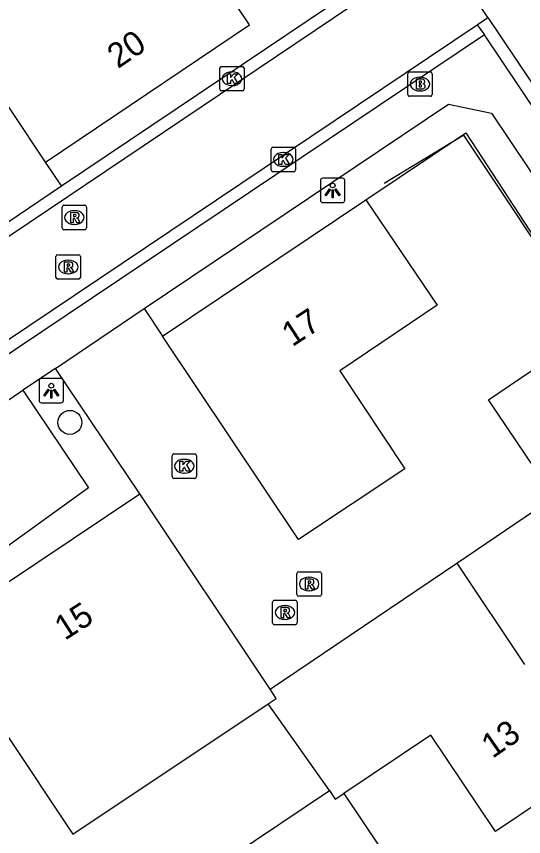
# Model space of a CAD drawing. Extents: x 158797 to 159887, y 384318 to 385255.
# Drawn here: x 158979.4 to 159000.14, y 384533.07 to 384566.6 of the extents above; entities that cross this region are included whole.
import ezdxf

# ---------------------------------------------------------------- set-up
doc = ezdxf.new("R2010")
doc.units = 0
for name, color, linetype in [('IMGEO_Boom', 7, 'Continuous'), ('IMGEO_Brandkraan', 7, 'Continuous'), ('IMGEO_Groenvoorziening', 7, 'Continuous'), ('IMGEO_Haag', 7, 'Continuous'), ('IMGEO_Hek', 7, 'Continuous'), ('IMGEO_Kolk', 7, 'Continuous'), ('IMGEO_Lichtpunt', 7, 'Continuous'), ('IMGEO_Pand', 7, 'Continuous'), ('IMGEO_Pand_nummerreeks', 7, 'Continuous'), ('IMGEO_Parkeervlak_open', 7, 'Continuous'), ('IMGEO_Rijbaan_lokaal_open', 7, 'Continuous'), ('IMGEO_Rioolput', 7, 'Continuous'), ('IMGEO_Voetpad_open', 7, 'Continuous')]:
    doc.layers.add(name, color=color, linetype=linetype)

msp = doc.modelspace()

# ---------------------------------------------------------------- linework, layer by layer
at = {"layer": 'IMGEO_Boom'}
msp.add_circle((158981.585, 384550.006), 0.489, dxfattribs=at)
at = {"layer": 'IMGEO_Brandkraan'}
for p, q in [((158995.474, 384564.335), (158996.326, 384564.335)), ((158995.399, 384563.409), (158995.399, 384564.261)), ((158995.887, 384564.115), (158995.912, 384564.115)), ((158996.4, 384564.261), (158996.4, 384563.409)), ((158996.326, 384563.335), (158995.474, 384563.335)), ((158995.91, 384563.555), (158995.885, 384563.555))]:
    msp.add_line(p, q, dxfattribs=at)
for points in [[(158995.474, 384564.335), (158996.326, 384564.335)], [(158995.399, 384563.409), (158995.399, 384564.261)], [(158995.747, 384564.035), (158995.747, 384563.635), (158995.96, 384563.635)], [(158995.978, 384564.035), (158995.747, 384564.035)], [(158995.926, 384563.954), (158995.872, 384563.954), (158995.872, 384563.878)], [(158996.4, 384564.261), (158996.4, 384563.409)], [(158995.872, 384563.878), (158995.925, 384563.878)], [(158995.934, 384563.802), (158995.872, 384563.802), (158995.872, 384563.721)], [(158995.872, 384563.721), (158995.934, 384563.721)], [(158996.326, 384563.335), (158995.474, 384563.335)]]:
    msp.add_lwpolyline(points, dxfattribs=at)
for centre, radius, start, end in [((158995.476, 384564.259), 0.0765, 91.552, 178.448), ((158995.476, 384564.259), 0.0765, 91.552, 178.448), ((158996.324, 384564.259), 0.0765, 1.552, 88.448), ((158996.324, 384564.259), 0.0765, 1.552, 88.448), ((158995.927, 384563.916), 0.0379, 267.8285, 90.9355), ((158995.982, 384563.89), 0.145, 59.4692, 91.5367), ((158996.007, 384563.937), 0.0922, 285.5137, 58.1501), ((158995.935, 384563.761), 0.0404, 269.8759, 90.5077), ((158995.966, 384563.886), 0.251, 268.6676, 293.5347), ((158996.012, 384563.745), 0.105, 301.3115, 78.989), ((158995.476, 384563.411), 0.0765, 181.552, 268.448), ((158995.476, 384563.411), 0.0765, 181.552, 268.448), ((158996.324, 384563.411), 0.0765, 271.552, 358.448), ((158996.324, 384563.411), 0.0765, 271.552, 358.448)]:
    msp.add_arc(centre, radius, start, end, dxfattribs=at)
for centre, major_axis, ratio, start_param, end_param in [((158995.886, 384563.835), (-0.387, 0.002), 0.722429, 4.712389, 7.853982), ((158995.911, 384563.835), (-0.39, 0.002), 0.717154, 1.570796, 4.712389)]:
    msp.add_ellipse(centre, major_axis=major_axis, ratio=ratio, start_param=start_param, end_param=end_param, dxfattribs=at)
at = {"layer": 'IMGEO_Groenvoorziening'}
for points in [[(158993.693, 384559.1), (158997.784, 384561.84), (159002.34, 384554.853), (159003.519, 384555.661)], [(158984.625, 384554.656), (158985.378, 384553.531)]]:
    msp.add_lwpolyline(points, dxfattribs=at)
at = {"layer": 'IMGEO_Haag'}
for points in [[(158981.241, 384559.671), (158980.589, 384560.65)], [(158984.445, 384547.081), (158980.989, 384552.215)]]:
    msp.add_lwpolyline(points, dxfattribs=at)
at = {"layer": 'IMGEO_Hek'}
msp.add_lwpolyline([(159002.373, 384554.726), (158997.697, 384561.753), (158994.443, 384559.777)], dxfattribs=at)
at = {"layer": 'IMGEO_Kolk'}
for p, q in [((158987.711, 384563.628), (158987.711, 384564.48)), ((158987.786, 384564.554), (158988.638, 384564.554)), ((158988.199, 384564.334), (158988.224, 384564.334)), ((158988.712, 384564.48), (158988.712, 384563.628)), ((158988.222, 384563.774), (158988.197, 384563.774)), ((158988.638, 384563.554), (158987.786, 384563.554)), ((158989.814, 384560.328), (158989.814, 384561.18)), ((158989.889, 384561.254), (158990.741, 384561.254)), ((158990.302, 384561.034), (158990.327, 384561.034)), ((158990.815, 384561.18), (158990.815, 384560.328)), ((158990.325, 384560.474), (158990.3, 384560.474)), ((158990.741, 384560.254), (158989.889, 384560.254)), ((158985.763, 384547.789), (158985.763, 384548.641)), ((158985.838, 384548.715), (158986.69, 384548.715)), ((158986.764, 384548.641), (158986.764, 384547.789)), ((158986.251, 384548.495), (158986.276, 384548.495)), ((158986.274, 384547.935), (158986.249, 384547.935)), ((158986.69, 384547.715), (158985.838, 384547.715))]:
    msp.add_line(p, q, dxfattribs=at)
for points in [[(158987.711, 384563.628), (158987.711, 384564.48)], [(158987.786, 384564.554), (158988.638, 384564.554)], [(158988.712, 384564.48), (158988.712, 384563.628)], [(158988.032, 384564.254), (158988.155, 384564.254), (158988.155, 384564.103), (158988.285, 384564.254), (158988.449, 384564.254), (158988.303, 384564.103), (158988.456, 384563.854), (158988.304, 384563.854), (158988.219, 384564.018), (158988.155, 384563.951), (158988.155, 384563.854), (158988.032, 384563.854), (158988.032, 384564.254)], [(158988.638, 384563.554), (158987.786, 384563.554)], [(158989.814, 384560.328), (158989.814, 384561.18)], [(158989.889, 384561.254), (158990.741, 384561.254)], [(158990.135, 384560.954), (158990.258, 384560.954), (158990.258, 384560.803), (158990.388, 384560.954), (158990.552, 384560.954), (158990.406, 384560.803), (158990.559, 384560.554), (158990.407, 384560.554), (158990.322, 384560.718), (158990.258, 384560.651), (158990.258, 384560.554), (158990.135, 384560.554), (158990.135, 384560.954)], [(158990.815, 384561.18), (158990.815, 384560.328)], [(158990.741, 384560.254), (158989.889, 384560.254)], [(158985.763, 384547.789), (158985.763, 384548.641)], [(158985.838, 384548.715), (158986.69, 384548.715)], [(158986.764, 384548.641), (158986.764, 384547.789)], [(158986.084, 384548.415), (158986.207, 384548.415), (158986.207, 384548.264), (158986.337, 384548.415), (158986.501, 384548.415), (158986.355, 384548.264), (158986.508, 384548.015), (158986.356, 384548.015), (158986.271, 384548.179), (158986.207, 384548.112), (158986.207, 384548.015), (158986.084, 384548.015), (158986.084, 384548.415)], [(158986.69, 384547.715), (158985.838, 384547.715)]]:
    msp.add_lwpolyline(points, dxfattribs=at)
for centre, start, end in [((158987.788, 384564.478), 91.552, 178.448), ((158987.788, 384564.478), 91.552, 178.448), ((158988.636, 384564.478), 1.552, 88.448), ((158988.636, 384564.478), 1.552, 88.448), ((158987.788, 384563.63), 181.552, 268.448), ((158987.788, 384563.63), 181.552, 268.448), ((158988.636, 384563.63), 271.552, 358.448), ((158988.636, 384563.63), 271.552, 358.448), ((158989.891, 384561.178), 91.552, 178.448), ((158989.891, 384561.178), 91.552, 178.448), ((158990.739, 384561.178), 1.552, 88.448), ((158990.739, 384561.178), 1.552, 88.448), ((158989.891, 384560.33), 181.552, 268.448), ((158989.891, 384560.33), 181.552, 268.448), ((158990.739, 384560.33), 271.552, 358.448), ((158990.739, 384560.33), 271.552, 358.448), ((158985.84, 384548.639), 91.552, 178.448), ((158985.84, 384548.639), 91.552, 178.448), ((158986.688, 384548.639), 1.552, 88.448), ((158986.688, 384548.639), 1.552, 88.448), ((158985.84, 384547.791), 181.552, 268.448), ((158985.84, 384547.791), 181.552, 268.448), ((158986.688, 384547.791), 271.552, 358.448), ((158986.688, 384547.791), 271.552, 358.448)]:
    msp.add_arc(centre, 0.0765, start, end, dxfattribs=at)
for centre, major_axis, ratio, start_param, end_param in [((158988.198, 384564.054), (-0.387, 0.002), 0.722429, 4.712389, 7.853982), ((158988.223, 384564.054), (-0.39, 0.002), 0.717154, 1.570796, 4.712389), ((158990.301, 384560.754), (-0.387, 0.002), 0.722429, 4.712389, 7.853982), ((158990.326, 384560.754), (-0.39, 0.002), 0.717154, 1.570796, 4.712389), ((158986.25, 384548.215), (-0.387, 0.002), 0.722429, 4.712389, 7.853982), ((158986.275, 384548.215), (-0.39, 0.002), 0.717154, 1.570796, 4.712389)]:
    msp.add_ellipse(centre, major_axis=major_axis, ratio=ratio, start_param=start_param, end_param=end_param, dxfattribs=at)
at = {"layer": 'IMGEO_Lichtpunt'}
for p, q in [((158992.733, 384559.99), (158991.925, 384559.99)), ((158992.733, 384559.99), (158991.925, 384559.99)), ((158991.831, 384559.895), (158991.831, 384559.088)), ((158991.831, 384559.895), (158991.831, 384559.088)), ((158992.827, 384559.088), (158992.827, 384559.895)), ((158992.827, 384559.088), (158992.827, 384559.895)), ((158991.925, 384558.994), (158992.733, 384558.994)), ((158991.925, 384558.994), (158992.733, 384558.994)), ((158980.324, 384551.706), (158980.324, 384550.899)), ((158980.324, 384551.706), (158980.324, 384550.899)), ((158981.226, 384551.801), (158980.418, 384551.801)), ((158981.226, 384551.801), (158980.418, 384551.801)), ((158981.32, 384550.899), (158981.32, 384551.706)), ((158981.32, 384550.899), (158981.32, 384551.706)), ((158980.418, 384550.805), (158981.226, 384550.805)), ((158980.418, 384550.805), (158981.226, 384550.805))]:
    msp.add_line(p, q, dxfattribs=at)
for points in [[(158992.205, 384559.559), (158992.244, 384559.531), (158992.056, 384559.269), (158992.018, 384559.296), (158992.205, 384559.559)], [(158992.307, 384559.511), (158992.354, 384559.511), (158992.354, 384559.189), (158992.307, 384559.189), (158992.307, 384559.511)], [(158992.417, 384559.531), (158992.455, 384559.558), (158992.642, 384559.296), (158992.603, 384559.268), (158992.417, 384559.531)], [(158980.698, 384551.37), (158980.737, 384551.342), (158980.549, 384551.08), (158980.511, 384551.107), (158980.698, 384551.37)], [(158980.8, 384551.322), (158980.847, 384551.322), (158980.847, 384551), (158980.8, 384551), (158980.8, 384551.322)], [(158980.91, 384551.342), (158980.948, 384551.369), (158981.135, 384551.107), (158981.096, 384551.079), (158980.91, 384551.342)]]:
    msp.add_lwpolyline(points, dxfattribs=at)
for centre in [(158992.33, 384559.693), (158980.823, 384551.504)]:
    msp.add_circle(centre, 0.0994, dxfattribs=at)
for centre, start, end in [((158991.925, 384559.895), 90, 180), ((158991.925, 384559.895), 90, 180), ((158992.733, 384559.895), 0, 90), ((158992.733, 384559.895), 0, 90), ((158991.925, 384559.088), 180, 270), ((158991.925, 384559.088), 180, 270), ((158992.733, 384559.088), 270, 0), ((158992.733, 384559.088), 270, 360), ((158980.418, 384551.706), 90, 180), ((158980.418, 384551.706), 90, 180), ((158981.226, 384551.706), 0, 90), ((158981.226, 384551.706), 0, 90), ((158980.418, 384550.899), 180, 270), ((158980.418, 384550.899), 180, 270), ((158981.226, 384550.899), 270, 0), ((158981.226, 384550.899), 270, 360)]:
    msp.add_arc(centre, 0.0946, start, end, dxfattribs=at)
at = {"layer": 'IMGEO_Pand'}
for points in [[(158980.589, 384560.65), (158975.039, 384568.982), (158976.532, 384569.976), (158975.079, 384572.157), (158979.384, 384575.025), (158980.837, 384572.844), (158983.282, 384574.473), (158983.363, 384574.527)], [(158980.589, 384560.65), (158988.925, 384566.254), (158983.363, 384574.527)], [(158985.378, 384553.531), (158993.693, 384559.1)], [(158993.693, 384559.1), (158996.603, 384554.8), (158992.628, 384552.11), (158995.287, 384548.11), (158990.94, 384545.22), (158985.378, 384553.531)], [(158997.404, 384544.251), (159001.394, 384546.946), (158998.703, 384550.921), (159003.018, 384553.841)], [(158976.126, 384541.531), (158984.445, 384547.081)], [(158989.773, 384539.096), (158984.445, 384547.081)], [(158989.773, 384539.096), (158997.404, 384544.251)], [(158997.404, 384544.251), (159000.18, 384540.114)], [(158976.126, 384541.531), (158981.706, 384533.168), (158989.692, 384538.496)], [(158989.692, 384538.496), (158990.025, 384538.72), (158989.773, 384539.096)], [(158992.2, 384534.96), (158989.692, 384538.496)], [(159002.974, 384535.95), (158998.987, 384533.277), (158996.343, 384537.22), (158992.792, 384534.84)], [(158989.664, 384521.344), (158984.152, 384529.563), (158992.2, 384534.96)], [(158992.2, 384534.96), (158992.44, 384534.603), (158992.792, 384534.84)], [(158992.792, 384534.84), (158998.064, 384526.978), (158994.077, 384524.305)]]:
    msp.add_lwpolyline(points, dxfattribs=at)
at = {"layer": 'IMGEO_Parkeervlak_open'}
msp.add_lwpolyline([(158979.659, 384551.322), (158982.34, 384547.329), (158978.157, 384544.325), (158975.366, 384548.427)], dxfattribs=at)
at = {"layer": 'IMGEO_Rijbaan_lokaal_open'}
for points in [[(158998.676, 384566.552), (158996.731, 384569.476)], [(158996.282, 384569.174), (158964.339, 384547.701)], [(158981.241, 384559.671), (158989.578, 384565.283), (158994.696, 384568.729)], [(158998.238, 384566.258), (158998.676, 384566.552)], [(158998.676, 384566.552), (159028.191, 384522.653), (159028.718, 384521.856)], [(158966.286, 384544.822), (158998.238, 384566.258)], [(158998.238, 384566.258), (158998.536, 384565.846)], [(158998.536, 384565.846), (158966.547, 384544.403)], [(159028.203, 384521.638), (158998.536, 384565.846)], [(158977.604, 384557.222), (158981.241, 384559.671)]]:
    msp.add_lwpolyline(points, dxfattribs=at)
at = {"layer": 'IMGEO_Rioolput'}
for p, q in [((158981.266, 384557.955), (158981.266, 384558.807)), ((158981.341, 384558.881), (158982.193, 384558.881)), ((158981.754, 384558.661), (158981.779, 384558.661)), ((158982.267, 384558.807), (158982.267, 384557.955)), ((158981.777, 384558.101), (158981.752, 384558.101)), ((158982.193, 384557.881), (158981.341, 384557.881)), ((158981.014, 384555.934), (158981.014, 384556.786)), ((158981.089, 384556.86), (158981.941, 384556.86)), ((158981.502, 384556.64), (158981.527, 384556.64)), ((158982.015, 384556.786), (158982.015, 384555.934)), ((158981.525, 384556.08), (158981.5, 384556.08)), ((158981.941, 384555.86), (158981.089, 384555.86)), ((158990.944, 384543.898), (158991.796, 384543.898)), ((158990.869, 384542.972), (158990.869, 384543.824)), ((158991.357, 384543.678), (158991.382, 384543.678)), ((158991.87, 384543.824), (158991.87, 384542.972)), ((158991.796, 384542.898), (158990.944, 384542.898)), ((158991.38, 384543.118), (158991.355, 384543.118)), ((158989.876, 384541.808), (158989.876, 384542.66)), ((158989.951, 384542.734), (158990.803, 384542.734)), ((158990.364, 384542.514), (158990.389, 384542.514)), ((158990.877, 384542.66), (158990.877, 384541.808)), ((158990.387, 384541.954), (158990.362, 384541.954)), ((158990.803, 384541.734), (158989.951, 384541.734))]:
    msp.add_line(p, q, dxfattribs=at)
for points in [[(158981.266, 384557.955), (158981.266, 384558.807)], [(158981.341, 384558.881), (158982.193, 384558.881)], [(158982.267, 384558.807), (158982.267, 384557.955)], [(158981.855, 384558.579), (158981.603, 384558.581), (158981.603, 384558.181)], [(158981.603, 384558.181), (158981.727, 384558.181), (158981.727, 384558.343), (158981.738, 384558.343)], [(158981.781, 384558.5), (158981.727, 384558.5), (158981.727, 384558.419)], [(158981.727, 384558.419), (158981.779, 384558.419)], [(158981.785, 384558.314), (158981.856, 384558.181), (158981.996, 384558.181), (158981.931, 384558.307)], [(158982.193, 384557.881), (158981.341, 384557.881)], [(158981.014, 384555.934), (158981.014, 384556.786)], [(158981.089, 384556.86), (158981.941, 384556.86)], [(158982.015, 384556.786), (158982.015, 384555.934)], [(158981.603, 384556.558), (158981.351, 384556.56), (158981.351, 384556.16)], [(158981.351, 384556.16), (158981.475, 384556.16), (158981.475, 384556.322), (158981.486, 384556.322)], [(158981.529, 384556.479), (158981.475, 384556.479), (158981.475, 384556.398)], [(158981.475, 384556.398), (158981.527, 384556.398)], [(158981.533, 384556.293), (158981.604, 384556.16), (158981.744, 384556.16), (158981.679, 384556.286)], [(158981.941, 384555.86), (158981.089, 384555.86)], [(158990.944, 384543.898), (158991.796, 384543.898)], [(158990.869, 384542.972), (158990.869, 384543.824)], [(158991.458, 384543.596), (158991.206, 384543.598), (158991.206, 384543.198)], [(158991.384, 384543.517), (158991.33, 384543.517), (158991.33, 384543.436)], [(158991.87, 384543.824), (158991.87, 384542.972)], [(158991.206, 384543.198), (158991.33, 384543.198), (158991.33, 384543.36), (158991.341, 384543.36)], [(158991.33, 384543.436), (158991.382, 384543.436)], [(158991.388, 384543.331), (158991.459, 384543.198), (158991.599, 384543.198), (158991.534, 384543.324)], [(158991.796, 384542.898), (158990.944, 384542.898)], [(158989.876, 384541.808), (158989.876, 384542.66)], [(158989.951, 384542.734), (158990.803, 384542.734)], [(158990.877, 384542.66), (158990.877, 384541.808)], [(158990.465, 384542.432), (158990.213, 384542.434), (158990.213, 384542.034)], [(158990.213, 384542.034), (158990.337, 384542.034), (158990.337, 384542.196), (158990.348, 384542.196)], [(158990.391, 384542.353), (158990.337, 384542.353), (158990.337, 384542.272)], [(158990.337, 384542.272), (158990.389, 384542.272)], [(158990.395, 384542.167), (158990.466, 384542.034), (158990.606, 384542.034), (158990.541, 384542.16)], [(158990.803, 384541.734), (158989.951, 384541.734)]]:
    msp.add_lwpolyline(points, dxfattribs=at)
for centre, radius, start, end in [((158981.343, 384558.805), 0.0765, 91.552, 178.448), ((158981.343, 384558.805), 0.0765, 91.552, 178.448), ((158982.191, 384558.805), 0.0765, 1.552, 88.448), ((158982.191, 384558.805), 0.0765, 1.552, 88.448), ((158981.737, 384558.29), 0.0533, 26.0293, 88.6989), ((158981.763, 384558.608), 0.19, 274.7715, 282.9687), ((158981.787, 384558.404), 0.0964, 77.0061, 93.1865), ((158981.801, 384558.461), 0.0378, 276.6634, 79.6772), ((158981.854, 384558.469), 0.109, 350.3612, 89.416), ((158981.852, 384558.469), 0.112, 277.5842, 350.9817), ((158981.836, 384558.254), 0.108, 29.5134, 73.7905), ((158981.343, 384557.957), 0.0765, 181.552, 268.448), ((158981.343, 384557.957), 0.0765, 181.552, 268.448), ((158982.191, 384557.957), 0.0765, 271.552, 358.448), ((158982.191, 384557.957), 0.0765, 271.552, 358.448), ((158981.091, 384556.784), 0.0765, 91.552, 178.448), ((158981.091, 384556.784), 0.0765, 91.552, 178.448), ((158981.939, 384556.784), 0.0765, 1.552, 88.448), ((158981.939, 384556.784), 0.0765, 1.552, 88.448), ((158981.485, 384556.269), 0.0533, 26.0293, 88.6989), ((158981.511, 384556.587), 0.19, 274.7715, 282.9687), ((158981.535, 384556.383), 0.0964, 77.0061, 93.1865), ((158981.549, 384556.44), 0.0378, 276.6634, 79.6772), ((158981.602, 384556.448), 0.109, 350.3612, 89.416), ((158981.6, 384556.448), 0.112, 277.5842, 350.9817), ((158981.584, 384556.233), 0.108, 29.5134, 73.7905), ((158981.091, 384555.936), 0.0765, 181.552, 268.448), ((158981.091, 384555.936), 0.0765, 181.552, 268.448), ((158981.939, 384555.936), 0.0765, 271.552, 358.448), ((158981.939, 384555.936), 0.0765, 271.552, 358.448), ((158990.946, 384543.822), 0.0765, 91.552, 178.448), ((158990.946, 384543.822), 0.0765, 91.552, 178.448), ((158991.794, 384543.822), 0.0765, 1.552, 88.448), ((158991.794, 384543.822), 0.0765, 1.552, 88.448), ((158991.39, 384543.421), 0.0964, 77.0061, 93.1865), ((158991.404, 384543.478), 0.0378, 276.6634, 79.6772), ((158991.457, 384543.486), 0.109, 350.3612, 89.416), ((158991.34, 384543.307), 0.0533, 26.0293, 88.6989), ((158991.366, 384543.625), 0.19, 274.7715, 282.9687), ((158991.455, 384543.486), 0.112, 277.5842, 350.9817), ((158991.439, 384543.271), 0.108, 29.5134, 73.7905), ((158990.946, 384542.974), 0.0765, 181.552, 268.448), ((158990.946, 384542.974), 0.0765, 181.552, 268.448), ((158991.794, 384542.974), 0.0765, 271.552, 358.448), ((158991.794, 384542.974), 0.0765, 271.552, 358.448), ((158989.953, 384542.658), 0.0765, 91.552, 178.448), ((158989.953, 384542.658), 0.0765, 91.552, 178.448), ((158990.801, 384542.658), 0.0765, 1.552, 88.448), ((158990.801, 384542.658), 0.0765, 1.552, 88.448), ((158990.347, 384542.143), 0.0533, 26.0293, 88.6989), ((158990.373, 384542.461), 0.19, 274.7715, 282.9687), ((158990.397, 384542.257), 0.0964, 77.0061, 93.1865), ((158990.411, 384542.314), 0.0378, 276.6634, 79.6772), ((158990.464, 384542.322), 0.109, 350.3612, 89.416), ((158990.462, 384542.322), 0.112, 277.5842, 350.9817), ((158990.446, 384542.107), 0.108, 29.5134, 73.7905), ((158989.953, 384541.81), 0.0765, 181.552, 268.448), ((158989.953, 384541.81), 0.0765, 181.552, 268.448), ((158990.801, 384541.81), 0.0765, 271.552, 358.448), ((158990.801, 384541.81), 0.0765, 271.552, 358.448)]:
    msp.add_arc(centre, radius, start, end, dxfattribs=at)
for centre, major_axis, ratio, start_param, end_param in [((158981.753, 384558.381), (-0.387, 0.002), 0.722429, 4.712389, 7.853982), ((158981.778, 384558.381), (-0.39, 0.002), 0.717154, 1.570796, 4.712389), ((158981.501, 384556.36), (-0.387, 0.002), 0.722429, 4.712389, 7.853982), ((158981.526, 384556.36), (-0.39, 0.002), 0.717154, 1.570796, 4.712389), ((158991.356, 384543.398), (-0.387, 0.002), 0.722429, 4.712389, 7.853982), ((158991.381, 384543.398), (-0.39, 0.002), 0.717154, 1.570796, 4.712389), ((158990.363, 384542.234), (-0.387, 0.002), 0.722429, 4.712389, 7.853982), ((158990.388, 384542.234), (-0.39, 0.002), 0.717154, 1.570796, 4.712389)]:
    msp.add_ellipse(centre, major_axis=major_axis, ratio=ratio, start_param=start_param, end_param=end_param, dxfattribs=at)
at = {"layer": 'IMGEO_Voetpad_open'}
for points in [[(158984.625, 384554.656), (158997.072, 384563.015), (158998.83, 384562.645), (159003.519, 384555.661)], [(158980.989, 384552.215), (158984.625, 384554.656)], [(158980.989, 384552.215), (158979.659, 384551.322)], [(158975.366, 384548.427), (158979.659, 384551.322)]]:
    msp.add_lwpolyline(points, dxfattribs=at)

# ---------------------------------------------------------------- texts
at = {"layer": 'IMGEO_Pand_nummerreeks'}
for s, rotation, p in [('20', 33.9134, (158983.547, 384564.446)), ('17', 33.152, (158990.675, 384553.073)), ('15', 32.7503, (158981.377, 384541.071)), ('13', 34.709, (158998.867, 384536.243))]:
    msp.add_text(s, height=1, rotation=rotation, dxfattribs=at).set_placement(p)

doc.saveas('drawing.dxf')
